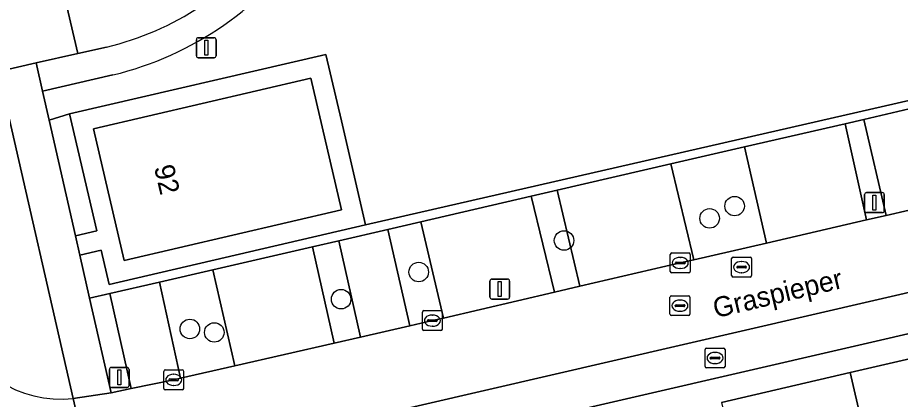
# Model space of a CAD drawing. Extents: x 156412 to 157779, y 382335 to 383768.
# Drawn here: x 156831.19 to 156875.43, y 383326.08 to 383345.22 of the extents above; entities that cross this region are included whole.
import ezdxf

# ---------------------------------------------------------------- set-up
doc = ezdxf.new("R2010")
doc.units = 0
for name, color, linetype in [('IMGEO_Berm_groen', 7, 'Continuous'), ('IMGEO_Boom', 7, 'Continuous'), ('IMGEO_Brandkraan', 7, 'Continuous'), ('IMGEO_Erf', 7, 'Continuous'), ('IMGEO_Fietspad_gesloten', 7, 'Continuous'), ('IMGEO_Fietspad_open', 7, 'Continuous'), ('IMGEO_Groenvoorziening', 7, 'Continuous'), ('IMGEO_Haag', 7, 'Continuous'), ('IMGEO_Kolk', 7, 'Continuous'), ('IMGEO_Lichtmast', 7, 'Continuous'), ('IMGEO_Openbare_ruimte_label', 7, 'Continuous'), ('IMGEO_Pand', 7, 'Continuous'), ('IMGEO_Pand_nummerreeks', 7, 'Continuous'), ('IMGEO_Parkeervlak_open', 7, 'Continuous'), ('IMGEO_Rijbaan_lokaal_gesloten', 7, 'Continuous'), ('IMGEO_Rioolput', 7, 'Continuous'), ('IMGEO_Voetpad_open', 7, 'Continuous')]:
    doc.layers.add(name, color=color, linetype=linetype)

msp = doc.modelspace()

# ---------------------------------------------------------------- linework, layer by layer
at = {"layer": 'IMGEO_Berm_groen'}
msp.add_lwpolyline([(156833.965, 383326.118), (156830.547, 383341.137)], dxfattribs=at)
msp.add_arc((156833.388, 383331.889), 5.799, 198.5665, 275.7146, dxfattribs=at)
at = {"layer": 'IMGEO_Boom'}
for centre in [(156867.121, 383335.77), (156865.869, 383335.155), (156858.573, 383334.043), (156851.291, 383332.462), (156847.4, 383331.101), (156839.821, 383329.609), (156841.044, 383329.436)]:
    msp.add_circle(centre, 0.489, dxfattribs=at)
at = {"layer": 'IMGEO_Brandkraan'}
for p, q in [((156865.641, 383327.727), (156865.641, 383328.579)), ((156865.716, 383328.653), (156866.568, 383328.653)), ((156866.129, 383328.433), (156866.154, 383328.433)), ((156866.642, 383328.579), (156866.642, 383327.727)), ((156865.9, 383328.147), (156865.9, 383328.159)), ((156866.338, 383328.11), (156865.94, 383328.11)), ((156865.943, 383328.196), (156866.341, 383328.196)), ((156866.384, 383328.159), (156866.384, 383328.147)), ((156866.568, 383327.653), (156865.716, 383327.653)), ((156866.152, 383327.873), (156866.127, 383327.873))]:
    msp.add_line(p, q, dxfattribs=at)
for points in [[(156865.641, 383327.727), (156865.641, 383328.579)], [(156865.716, 383328.653), (156866.568, 383328.653)], [(156866.642, 383328.579), (156866.642, 383327.727)], [(156866.568, 383327.653), (156865.716, 383327.653)]]:
    msp.add_lwpolyline(points, dxfattribs=at)
for centre, radius, start, end in [((156865.718, 383328.577), 0.0765, 91.552, 178.448), ((156865.718, 383328.577), 0.0765, 91.552, 178.448), ((156866.566, 383328.577), 0.0765, 1.552, 88.448), ((156866.566, 383328.577), 0.0765, 1.552, 88.448), ((156865.94, 383328.156), 0.0403, 85.8775, 175.7526), ((156865.937, 383328.146), 0.0366, 178.938, 274.7102), ((156866.341, 383328.153), 0.043, 264.8664, 352.4533), ((156866.345, 383328.158), 0.0386, 1.7309, 96.639), ((156865.718, 383327.729), 0.0765, 181.552, 268.448), ((156865.718, 383327.729), 0.0765, 181.552, 268.448), ((156866.566, 383327.729), 0.0765, 271.552, 358.448), ((156866.566, 383327.729), 0.0765, 271.552, 358.448)]:
    msp.add_arc(centre, radius, start, end, dxfattribs=at)
for centre, major_axis, ratio, start_param, end_param in [((156866.128, 383328.153), (-0.387, 0.002), 0.722429, 4.712389, 7.853982), ((156866.153, 383328.153), (-0.39, 0.002), 0.717154, 1.570796, 4.712389)]:
    msp.add_ellipse(centre, major_axis=major_axis, ratio=ratio, start_param=start_param, end_param=end_param, dxfattribs=at)
at = {"layer": 'IMGEO_Erf'}
for points in [[(156892.726, 383333.279), (156837.266, 383320.457)], [(156866.466, 383325.93), (156872.921, 383327.425), (156879.36, 383328.915), (156882.46, 383329.632), (156888.148, 383330.949)]]:
    msp.add_lwpolyline(points, dxfattribs=at)
at = {"layer": 'IMGEO_Fietspad_gesloten'}
msp.add_lwpolyline([(156833.412, 383346.628), (156833.536, 383346.303), (156834.209, 383343.422), (156835.649, 383343.743)], dxfattribs=at)
msp.add_arc((156832.12, 383358.314), 14.992, 283.6144, 322.9405, dxfattribs=at)
at = {"layer": 'IMGEO_Fietspad_open'}
msp.add_lwpolyline([(156833.536, 383346.303), (156833.412, 383346.628), (156831.951, 383346.294), (156831.366, 383346.16), (156829.486, 383345.729), (156824.553, 383344.588), (156824.63, 383344.255), (156825.287, 383341.344), (156828.041, 383342.01), (156830.232, 383342.522), (156832.113, 383342.948), (156834.209, 383343.422)], close=True, dxfattribs=at)
at = {"layer": 'IMGEO_Groenvoorziening'}
msp.add_lwpolyline([(156835.96, 383342.345), (156832.433, 383341.534), (156832.762, 383340.085), (156833.787, 383340.392), (156846.638, 383343.378), (156847.414, 383340.039), (156848.625, 383334.827), (156889.288, 383344.145), (156889.372, 383343.764), (156891.596, 383344.273), (156892.645, 383344.513), (156890.356, 383354.495), (156890.049, 383354.436), (156887.093, 383353.745), (156887.573, 383351.571), (156885.689, 383351.135), (156878.476, 383349.467), (156876.353, 383348.976), (156872.04, 383367.576)], dxfattribs=at)
for points in [[(156877.98, 383341.131), (156882.853, 383342.257), (156884.225, 383342.574), (156889.372, 383343.764), (156889.288, 383344.145), (156848.625, 383334.827), (156835.773, 383331.841), (156835.376, 383333.552), (156834.301, 383333.302), (156834.79, 383331.147), (156835.81, 383331.383), (156838.304, 383331.959), (156840.967, 383332.575), (156845.961, 383333.729), (156847.284, 383334.035), (156849.735, 383334.602), (156851.392, 383334.985), (156856.918, 383336.262), (156858.227, 383336.565), (156863.926, 383337.882), (156867.61, 383338.734), (156872.655, 383339.9), (156873.6, 383340.118), (156876.152, 383340.708)], [(156833.787, 383340.392), (156832.762, 383340.085), (156834.08, 383334.277), (156835.149, 383334.526)]]:
    msp.add_lwpolyline(points, close=True, dxfattribs=at)
msp.add_arc((156832.063, 383358.448), 16.568, 283.6039, 326.0144, dxfattribs=at)
at = {"layer": 'IMGEO_Haag'}
for points in [[(156877.98, 383341.131), (156882.853, 383342.257), (156884.225, 383342.574), (156889.372, 383343.764), (156889.288, 383344.145), (156848.625, 383334.827), (156835.773, 383331.841), (156835.376, 383333.552), (156834.301, 383333.302), (156834.79, 383331.147), (156835.81, 383331.383), (156838.304, 383331.959), (156840.967, 383332.575), (156845.961, 383333.729), (156847.284, 383334.035), (156849.735, 383334.602), (156851.392, 383334.985), (156856.918, 383336.262), (156858.227, 383336.565), (156863.926, 383337.882), (156867.61, 383338.734), (156872.655, 383339.9), (156873.6, 383340.118), (156876.152, 383340.708)], [(156832.762, 383340.085), (156834.08, 383334.277), (156835.149, 383334.526), (156833.787, 383340.392)]]:
    msp.add_lwpolyline(points, close=True, dxfattribs=at)
at = {"layer": 'IMGEO_Kolk'}
for p, q in [((156863.898, 383332.494), (156863.898, 383333.346)), ((156863.973, 383333.42), (156864.825, 383333.42)), ((156864.899, 383333.346), (156864.899, 383332.494)), ((156864.157, 383332.914), (156864.157, 383332.926)), ((156864.595, 383332.877), (156864.197, 383332.877)), ((156864.2, 383332.963), (156864.598, 383332.963)), ((156864.386, 383333.2), (156864.411, 383333.2)), ((156864.641, 383332.926), (156864.641, 383332.914)), ((156864.825, 383332.42), (156863.973, 383332.42)), ((156864.409, 383332.64), (156864.384, 383332.64)), ((156851.472, 383329.602), (156851.472, 383330.454)), ((156851.547, 383330.528), (156852.399, 383330.528)), ((156851.96, 383330.308), (156851.985, 383330.308)), ((156852.473, 383330.454), (156852.473, 383329.602)), ((156851.731, 383330.022), (156851.731, 383330.034)), ((156852.169, 383329.985), (156851.771, 383329.985)), ((156851.774, 383330.071), (156852.172, 383330.071)), ((156851.983, 383329.748), (156851.958, 383329.748)), ((156852.215, 383330.034), (156852.215, 383330.022)), ((156852.399, 383329.528), (156851.547, 383329.528)), ((156838.583, 383327.558), (156839.435, 383327.558)), ((156838.508, 383326.632), (156838.508, 383327.484)), ((156838.767, 383327.052), (156838.767, 383327.064)), ((156838.81, 383327.101), (156839.208, 383327.101)), ((156838.996, 383327.338), (156839.021, 383327.338)), ((156839.251, 383327.064), (156839.251, 383327.052)), ((156839.509, 383327.484), (156839.509, 383326.632)), ((156839.205, 383327.015), (156838.807, 383327.015)), ((156839.019, 383326.778), (156838.994, 383326.778)), ((156839.435, 383326.558), (156838.583, 383326.558))]:
    msp.add_line(p, q, dxfattribs=at)
for points in [[(156863.898, 383332.494), (156863.898, 383333.346)], [(156863.973, 383333.42), (156864.825, 383333.42)], [(156864.899, 383333.346), (156864.899, 383332.494)], [(156864.825, 383332.42), (156863.973, 383332.42)], [(156851.472, 383329.602), (156851.472, 383330.454)], [(156851.547, 383330.528), (156852.399, 383330.528)], [(156852.473, 383330.454), (156852.473, 383329.602)], [(156852.399, 383329.528), (156851.547, 383329.528)], [(156838.583, 383327.558), (156839.435, 383327.558)], [(156838.508, 383326.632), (156838.508, 383327.484)], [(156839.509, 383327.484), (156839.509, 383326.632)], [(156839.435, 383326.558), (156838.583, 383326.558)]]:
    msp.add_lwpolyline(points, dxfattribs=at)
for centre, radius, start, end in [((156863.975, 383333.344), 0.0765, 91.552, 178.448), ((156863.975, 383333.344), 0.0765, 91.552, 178.448), ((156864.823, 383333.344), 0.0765, 1.552, 88.448), ((156864.823, 383333.344), 0.0765, 1.552, 88.448), ((156864.197, 383332.923), 0.0403, 85.8775, 175.7526), ((156864.194, 383332.913), 0.0366, 178.938, 274.7102), ((156864.598, 383332.92), 0.043, 264.8664, 352.4533), ((156864.602, 383332.925), 0.0386, 1.7309, 96.639), ((156863.975, 383332.496), 0.0765, 181.552, 268.448), ((156863.975, 383332.496), 0.0765, 181.552, 268.448), ((156864.823, 383332.496), 0.0765, 271.552, 358.448), ((156864.823, 383332.496), 0.0765, 271.552, 358.448), ((156851.549, 383330.452), 0.0765, 91.552, 178.448), ((156851.549, 383330.452), 0.0765, 91.552, 178.448), ((156852.397, 383330.452), 0.0765, 1.552, 88.448), ((156852.397, 383330.452), 0.0765, 1.552, 88.448), ((156851.771, 383330.031), 0.0403, 85.8775, 175.7526), ((156851.768, 383330.021), 0.0366, 178.938, 274.7102), ((156852.172, 383330.028), 0.043, 264.8664, 352.4533), ((156852.176, 383330.033), 0.0386, 1.7309, 96.639), ((156851.549, 383329.604), 0.0765, 181.552, 268.448), ((156851.549, 383329.604), 0.0765, 181.552, 268.448), ((156852.397, 383329.604), 0.0765, 271.552, 358.448), ((156852.397, 383329.604), 0.0765, 271.552, 358.448), ((156838.585, 383327.482), 0.0765, 91.552, 178.448), ((156838.585, 383327.482), 0.0765, 91.552, 178.448), ((156839.433, 383327.482), 0.0765, 1.552, 88.448), ((156839.433, 383327.482), 0.0765, 1.552, 88.448), ((156838.807, 383327.061), 0.0403, 85.8775, 175.7526), ((156838.804, 383327.051), 0.0366, 178.938, 274.7102), ((156839.208, 383327.058), 0.043, 264.8664, 352.4533), ((156839.212, 383327.063), 0.0386, 1.7309, 96.639), ((156838.585, 383326.634), 0.0765, 181.552, 268.448), ((156838.585, 383326.634), 0.0765, 181.552, 268.448), ((156839.433, 383326.634), 0.0765, 271.552, 358.448), ((156839.433, 383326.634), 0.0765, 271.552, 358.448)]:
    msp.add_arc(centre, radius, start, end, dxfattribs=at)
for centre, major_axis, ratio, start_param, end_param in [((156864.385, 383332.92), (-0.387, 0.002), 0.722429, 4.712389, 7.853982), ((156864.41, 383332.92), (-0.39, 0.002), 0.717154, 1.570796, 4.712389), ((156851.959, 383330.028), (-0.387, 0.002), 0.722429, 4.712389, 7.853982), ((156851.984, 383330.028), (-0.39, 0.002), 0.717154, 1.570796, 4.712389), ((156838.995, 383327.058), (-0.387, 0.002), 0.722429, 4.712389, 7.853982), ((156839.02, 383327.058), (-0.39, 0.002), 0.717154, 1.570796, 4.712389)]:
    msp.add_ellipse(centre, major_axis=major_axis, ratio=ratio, start_param=start_param, end_param=end_param, dxfattribs=at)
at = {"layer": 'IMGEO_Lichtmast'}
for p, q in [((156840.144, 383343.311), (156840.144, 383344.111)), ((156840.144, 383344.111), (156840.144, 383343.311)), ((156840.244, 383344.211), (156841.034, 383344.211)), ((156841.034, 383344.211), (156840.244, 383344.211)), ((156841.134, 383344.111), (156841.134, 383343.311)), ((156841.134, 383343.311), (156841.134, 383344.111)), ((156841.034, 383343.211), (156840.244, 383343.211)), ((156840.244, 383343.211), (156841.034, 383343.211)), ((156873.635, 383335.543), (156873.635, 383336.343)), ((156873.635, 383336.343), (156873.635, 383335.543)), ((156873.735, 383336.443), (156874.525, 383336.443)), ((156874.525, 383336.443), (156873.735, 383336.443)), ((156874.625, 383336.343), (156874.625, 383335.543)), ((156874.625, 383335.543), (156874.625, 383336.343)), ((156874.525, 383335.443), (156873.735, 383335.443)), ((156873.735, 383335.443), (156874.525, 383335.443)), ((156854.855, 383331.21), (156854.855, 383332.01)), ((156854.855, 383332.01), (156854.855, 383331.21)), ((156854.955, 383332.11), (156855.745, 383332.11)), ((156855.745, 383332.11), (156854.955, 383332.11)), ((156855.845, 383332.01), (156855.845, 383331.21)), ((156855.845, 383331.21), (156855.845, 383332.01)), ((156855.745, 383331.11), (156854.955, 383331.11)), ((156854.955, 383331.11), (156855.745, 383331.11)), ((156835.786, 383326.779), (156835.786, 383327.579)), ((156835.786, 383327.579), (156835.786, 383326.779)), ((156835.886, 383327.679), (156836.676, 383327.679)), ((156836.676, 383327.679), (156835.886, 383327.679)), ((156836.776, 383327.579), (156836.776, 383326.779)), ((156836.776, 383326.779), (156836.776, 383327.579)), ((156836.676, 383326.679), (156835.886, 383326.679)), ((156835.886, 383326.679), (156836.676, 383326.679))]:
    msp.add_line(p, q, dxfattribs=at)
for points in [[(156840.564, 383344.086), (156840.714, 383344.086), (156840.714, 383343.336), (156840.564, 383343.336), (156840.564, 383344.086)], [(156874.055, 383336.318), (156874.205, 383336.318), (156874.205, 383335.568), (156874.055, 383335.568), (156874.055, 383336.318)], [(156855.275, 383331.985), (156855.425, 383331.985), (156855.425, 383331.235), (156855.275, 383331.235), (156855.275, 383331.985)], [(156836.206, 383327.554), (156836.356, 383327.554), (156836.356, 383326.804), (156836.206, 383326.804), (156836.206, 383327.554)]]:
    msp.add_lwpolyline(points, dxfattribs=at)
for centre, start, end in [((156840.244, 383344.111), 90, 180), ((156840.244, 383344.111), 90, 180), ((156841.034, 383344.111), 0, 90), ((156841.034, 383344.111), 360, 90), ((156840.244, 383343.311), 180, 270), ((156840.244, 383343.311), 180, 270), ((156841.034, 383343.311), 270, 0), ((156841.034, 383343.311), 270, 0), ((156873.735, 383336.343), 90, 180), ((156873.735, 383336.343), 90, 180), ((156874.525, 383336.343), 0, 90), ((156874.525, 383336.343), 360, 90), ((156873.735, 383335.543), 180, 270), ((156873.735, 383335.543), 180, 270), ((156874.525, 383335.543), 270, 0), ((156874.525, 383335.543), 270, 0), ((156854.955, 383332.01), 90, 180), ((156854.955, 383332.01), 90, 180), ((156855.745, 383332.01), 0, 90), ((156855.745, 383332.01), 360, 90), ((156854.955, 383331.21), 180, 270), ((156854.955, 383331.21), 180, 270), ((156855.745, 383331.21), 270, 0), ((156855.745, 383331.21), 270, 0), ((156835.886, 383327.579), 90, 180), ((156835.886, 383327.579), 90, 180), ((156836.676, 383327.579), 0, 90), ((156836.676, 383327.579), 360, 90), ((156835.886, 383326.779), 180, 270), ((156835.886, 383326.779), 180, 270), ((156836.676, 383326.779), 270, 0), ((156836.676, 383326.779), 270, 0)]:
    msp.add_arc(centre, 0.1, start, end, dxfattribs=at)
at = {"layer": 'IMGEO_Pand'}
for points in [[(156836.52, 383333.04), (156847.424, 383335.574), (156845.889, 383342.177), (156834.986, 383339.643)], [(156874.299, 383316.942), (156875.206, 383313.077), (156877.193, 383313.535), (156876.285, 383317.4), (156884.637, 383319.326), (156883.673, 383323.504), (156880.76, 383322.837), (156879.36, 383328.915), (156872.921, 383327.425), (156875.292, 383317.171)], [(156874.299, 383316.942), (156875.292, 383317.171), (156872.921, 383327.425), (156866.466, 383325.93), (156868.866, 383315.689)]]:
    msp.add_lwpolyline(points, close=True, dxfattribs=at)
at = {"layer": 'IMGEO_Parkeervlak_open'}
for points in [[(156876.152, 383340.708), (156873.6, 383340.118), (156874.72, 383335.3), (156877.022, 383335.831), (156877.247, 383335.883)], [(156872.655, 383339.9), (156867.61, 383338.734), (156868.719, 383333.916), (156873.737, 383335.073)], [(156863.926, 383337.882), (156858.227, 383336.565), (156859.37, 383331.749), (156864.399, 383332.919), (156865.071, 383333.074)], [(156858.227, 383336.565), (156856.918, 383336.262), (156858.087, 383331.45), (156859.37, 383331.749)], [(156856.918, 383336.262), (156851.392, 383334.985), (156852.529, 383330.156), (156858.087, 383331.45)], [(156849.735, 383334.602), (156847.284, 383334.035), (156848.374, 383329.202), (156850.85, 383329.769)], [(156845.961, 383333.729), (156840.967, 383332.575), (156842.072, 383327.759), (156847.056, 383328.9)], [(156838.304, 383331.959), (156835.81, 383331.383), (156836.873, 383326.617), (156839.009, 383327.057), (156839.357, 383327.137)]]:
    msp.add_lwpolyline(points, close=True, dxfattribs=at)
at = {"layer": 'IMGEO_Rijbaan_lokaal_gesloten'}
for points in [[(156877.022, 383335.831), (156874.72, 383335.3), (156873.737, 383335.073), (156868.719, 383333.916), (156865.071, 383333.074), (156864.399, 383332.919), (156859.37, 383331.749), (156858.087, 383331.45), (156852.529, 383330.156), (156851.974, 383330.027), (156850.85, 383329.769), (156848.374, 383329.202), (156847.056, 383328.9), (156842.072, 383327.759), (156839.357, 383327.137), (156839.009, 383327.057), (156836.873, 383326.617), (156835.876, 383326.412), (156833.965, 383326.118), (156834.94, 383321.873)], [(156838.611, 383322.829), (156893.403, 383335.504)], [(156834.94, 383321.873), (156833.965, 383326.118)]]:
    msp.add_lwpolyline(points, dxfattribs=at)
msp.add_arc((156833.388, 383331.889), 5.799, 198.5665, 275.7146, dxfattribs=at)
at = {"layer": 'IMGEO_Rioolput'}
for p, q in [((156866.973, 383332.284), (156866.973, 383333.136)), ((156867.048, 383333.21), (156867.9, 383333.21)), ((156867.461, 383332.99), (156867.486, 383332.99)), ((156867.974, 383333.136), (156867.974, 383332.284)), ((156867.232, 383332.704), (156867.232, 383332.716)), ((156867.67, 383332.667), (156867.272, 383332.667)), ((156867.275, 383332.753), (156867.673, 383332.753)), ((156867.484, 383332.43), (156867.459, 383332.43)), ((156867.716, 383332.716), (156867.716, 383332.704)), ((156867.9, 383332.21), (156867.048, 383332.21)), ((156863.884, 383330.351), (156863.884, 383331.203)), ((156863.959, 383331.277), (156864.811, 383331.277)), ((156864.372, 383331.057), (156864.397, 383331.057)), ((156864.885, 383331.203), (156864.885, 383330.351)), ((156864.143, 383330.771), (156864.143, 383330.783)), ((156864.581, 383330.734), (156864.183, 383330.734)), ((156864.186, 383330.82), (156864.584, 383330.82)), ((156864.627, 383330.783), (156864.627, 383330.771)), ((156864.811, 383330.277), (156863.959, 383330.277)), ((156864.395, 383330.497), (156864.37, 383330.497))]:
    msp.add_line(p, q, dxfattribs=at)
for points in [[(156866.973, 383332.284), (156866.973, 383333.136)], [(156867.048, 383333.21), (156867.9, 383333.21)], [(156867.974, 383333.136), (156867.974, 383332.284)], [(156867.9, 383332.21), (156867.048, 383332.21)], [(156863.884, 383330.351), (156863.884, 383331.203)], [(156863.959, 383331.277), (156864.811, 383331.277)], [(156864.885, 383331.203), (156864.885, 383330.351)], [(156864.811, 383330.277), (156863.959, 383330.277)]]:
    msp.add_lwpolyline(points, dxfattribs=at)
for centre, radius, start, end in [((156867.05, 383333.134), 0.0765, 91.552, 178.448), ((156867.05, 383333.134), 0.0765, 91.552, 178.448), ((156867.898, 383333.134), 0.0765, 1.552, 88.448), ((156867.898, 383333.134), 0.0765, 1.552, 88.448), ((156867.272, 383332.713), 0.0403, 85.8775, 175.7526), ((156867.269, 383332.703), 0.0366, 178.938, 274.7102), ((156867.673, 383332.71), 0.043, 264.8664, 352.4533), ((156867.677, 383332.715), 0.0386, 1.7309, 96.639), ((156867.05, 383332.286), 0.0765, 181.552, 268.448), ((156867.05, 383332.286), 0.0765, 181.552, 268.448), ((156867.898, 383332.286), 0.0765, 271.552, 358.448), ((156867.898, 383332.286), 0.0765, 271.552, 358.448), ((156863.961, 383331.201), 0.0765, 91.552, 178.448), ((156863.961, 383331.201), 0.0765, 91.552, 178.448), ((156864.809, 383331.201), 0.0765, 1.552, 88.448), ((156864.809, 383331.201), 0.0765, 1.552, 88.448), ((156864.183, 383330.78), 0.0403, 85.8775, 175.7526), ((156864.18, 383330.77), 0.0366, 178.938, 274.7102), ((156864.584, 383330.777), 0.043, 264.8664, 352.4533), ((156864.588, 383330.782), 0.0386, 1.7309, 96.639), ((156863.961, 383330.353), 0.0765, 181.552, 268.448), ((156863.961, 383330.353), 0.0765, 181.552, 268.448), ((156864.809, 383330.353), 0.0765, 271.552, 358.448), ((156864.809, 383330.353), 0.0765, 271.552, 358.448)]:
    msp.add_arc(centre, radius, start, end, dxfattribs=at)
for centre, major_axis, ratio, start_param, end_param in [((156867.46, 383332.71), (-0.387, 0.002), 0.722429, 4.712389, 7.853982), ((156867.485, 383332.71), (-0.39, 0.002), 0.717154, 1.570796, 4.712389), ((156864.371, 383330.777), (-0.387, 0.002), 0.722429, 4.712389, 7.853982), ((156864.396, 383330.777), (-0.39, 0.002), 0.717154, 1.570796, 4.712389)]:
    msp.add_ellipse(centre, major_axis=major_axis, ratio=ratio, start_param=start_param, end_param=end_param, dxfattribs=at)
at = {"layer": 'IMGEO_Voetpad_open'}
for points in [[(156835.649, 383343.743), (156834.209, 383343.422), (156832.113, 383342.948), (156832.433, 383341.534), (156835.96, 383342.345)], [(156832.762, 383340.085), (156832.433, 383341.534), (156832.113, 383342.948), (156830.232, 383342.522), (156828.041, 383342.01), (156825.287, 383341.344), (156825.827, 383338.949), (156826.031, 383338.061), (156827.291, 383338.273)], [(156828.853, 383340.759), (156830.547, 383341.137), (156833.965, 383326.118), (156835.876, 383326.412), (156834.79, 383331.147), (156834.301, 383333.302), (156834.08, 383334.277), (156832.762, 383340.085)], [(156893.403, 383335.504), (156838.611, 383322.829), (156836.789, 383322.376), (156837.266, 383320.457), (156892.726, 383333.279)]]:
    msp.add_lwpolyline(points, dxfattribs=at)
for points in [[(156834.08, 383334.277), (156834.301, 383333.302), (156835.376, 383333.552), (156835.773, 383331.841), (156848.625, 383334.827), (156847.414, 383340.039), (156846.638, 383343.378), (156833.787, 383340.392), (156835.149, 383334.526)], [(156836.52, 383333.04), (156834.986, 383339.643), (156845.889, 383342.177), (156847.424, 383335.574)], [(156873.6, 383340.118), (156872.655, 383339.9), (156873.737, 383335.073), (156874.72, 383335.3)], [(156867.61, 383338.734), (156863.926, 383337.882), (156865.071, 383333.074), (156868.719, 383333.916)], [(156851.392, 383334.985), (156849.735, 383334.602), (156850.85, 383329.769), (156851.974, 383330.027), (156852.529, 383330.156)], [(156847.284, 383334.035), (156845.961, 383333.729), (156847.056, 383328.9), (156848.374, 383329.202)], [(156840.967, 383332.575), (156838.304, 383331.959), (156839.357, 383327.137), (156842.072, 383327.759)], [(156835.81, 383331.383), (156834.79, 383331.147), (156835.876, 383326.412), (156836.873, 383326.617)]]:
    msp.add_lwpolyline(points, close=True, dxfattribs=at)
for centre, radius, start, end in [((156832.12, 383358.314), 14.992, 283.6144, 322.9405), ((156832.063, 383358.448), 16.568, 283.6039, 326.0144)]:
    msp.add_arc(centre, radius, start, end, dxfattribs=at)

# ---------------------------------------------------------------- texts
at = {"layer": 'IMGEO_Openbare_ruimte_label'}
msp.add_text('Graspieper', height=1, rotation=13.3553, dxfattribs=at).set_placement((156866.171, 383330.148))
at = {"layer": 'IMGEO_Pand_nummerreeks'}
msp.add_text('92', height=1, rotation=283.0789, dxfattribs=at).set_placement((156838.02, 383337.72))

doc.saveas('drawing.dxf')
